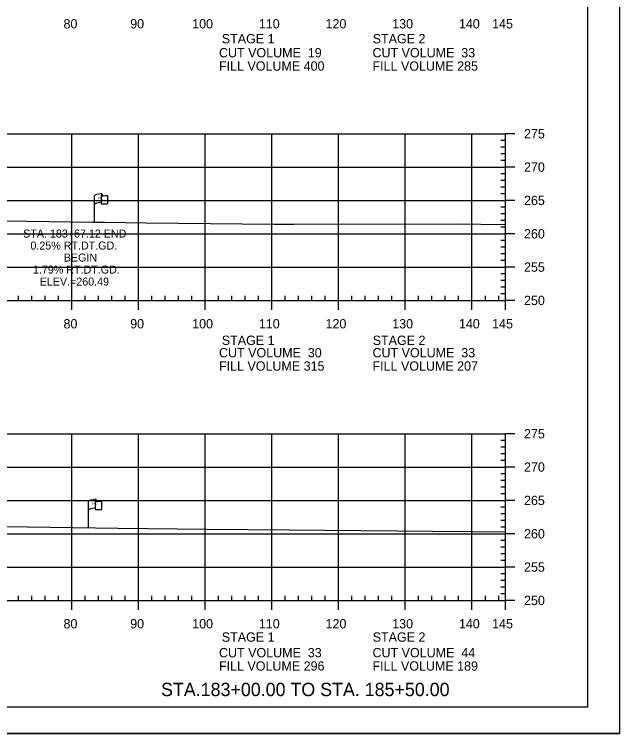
# Model space of a CAD drawing. Extents: x 1365647 to 1367999, y 387113 to 400173.
# Drawn here: x 1365966.3 to 1366057, y 388226.1 to 388334 of the extents above; entities that cross this region are included whole.
import ezdxf

# ---------------------------------------------------------------- set-up
doc = ezdxf.new("R2010")
doc.units = 0
for name, color, linetype in [('E_Existing ROW', 7, 'Continuous'), ('R_Axis', 7, 'Continuous'), ('R_Axis Annot', 7, 'Continuous'), ('R_Border', 7, 'Continuous'), ('R_Draft', 7, 'Continuous'), ('R_Exist Surface', 7, 'Continuous'), ('R_Grid', 7, 'Continuous'), ('R_No Plot', 7, 'Continuous'), ('R_Water', 7, 'Continuous')]:
    doc.layers.add(name, color=color, linetype=linetype)

msp = doc.modelspace()

# ---------------------------------------------------------------- linework, layer by layer
at = {"layer": 'E_Existing ROW'}
for p, q in [((1365978.28, 388302.81), (1365978.28, 388306.76)), ((1365979.27, 388306.85), (1365979.27, 388306.84)), ((1365979.27, 388306.84), (1365979.27, 388305.61)), ((1365979.44, 388307.01), (1365979.44, 388306.77)), ((1365980.21, 388306.81), (1365980.21, 388305.57)), ((1365977.38, 388256.96), (1365977.38, 388260.91)), ((1365978.37, 388261), (1365978.37, 388260.99)), ((1365978.37, 388260.99), (1365978.37, 388259.76)), ((1365978.54, 388261.16), (1365978.54, 388260.92)), ((1365979.31, 388260.96), (1365979.31, 388259.72))]:
    msp.add_line(p, q, dxfattribs=at)
for centre, radius, start, end in [((1365979.35, 388306.85), 0.078, 88.6458, 274.2828), ((1365979.36, 388307.01), 0.0783, 263.0712, 93.9564), ((1365979.35, 388305.61), 0.0783, 180, 273.9564), ((1365978.45, 388261), 0.078, 88.6458, 274.2828), ((1365978.46, 388261.16), 0.0783, 263.0712, 93.9564), ((1365978.45, 388259.76), 0.0783, 180, 273.9564)]:
    msp.add_arc(centre, radius, start, end, dxfattribs=at)
for centre, major_axis, ratio, start_param, end_param in [((1365979.86, 388306.8), (-1.58, -0.04), 0.19887, 5.030368, 6.283185), ((1365980.56, 388306.92), (-1.23, -0.13), 0.052933, 0.159456, 1.268315), ((1365979.85, 388305.48), (-1.58, -0.04), 0.19887, 5.083035, 6.194897), ((1365980.56, 388305.68), (-1.23, -0.13), 0.052933, 0.159456, 1.268315), ((1365978.96, 388260.95), (-1.58, -0.04), 0.19887, 5.030368, 6.283185), ((1365979.67, 388261.07), (-1.23, -0.13), 0.052933, 0.159456, 1.268315), ((1365978.95, 388259.63), (-1.58, -0.04), 0.19887, 5.083035, 6.194897), ((1365979.67, 388259.83), (-1.23, -0.13), 0.052933, 0.159456, 1.268315)]:
    msp.add_ellipse(centre, major_axis=major_axis, ratio=ratio, start_param=start_param, end_param=end_param, dxfattribs=at)
at = {"layer": 'R_Axis'}
for p, q in [((1366039.89, 388291.07), (1366039.89, 388316.07)), ((1366041.29, 388316.07), (1366039.89, 388316.07)), ((1366039.89, 388315.07), (1366039.19, 388315.07)), ((1366039.89, 388314.07), (1366039.19, 388314.07)), ((1366039.89, 388313.07), (1366039.19, 388313.07)), ((1366039.89, 388312.07), (1366039.19, 388312.07)), ((1366041.29, 388311.07), (1366039.89, 388311.07)), ((1366039.89, 388310.07), (1366039.19, 388310.07)), ((1366039.89, 388309.07), (1366039.19, 388309.07)), ((1366039.89, 388308.07), (1366039.19, 388308.07)), ((1366039.89, 388307.07), (1366039.19, 388307.07)), ((1366039.89, 388305.07), (1366039.19, 388305.07)), ((1366041.29, 388306.07), (1366039.89, 388306.07)), ((1366039.89, 388304.07), (1366039.19, 388304.07)), ((1366039.89, 388303.07), (1366039.19, 388303.07)), ((1366039.89, 388302.07), (1366039.19, 388302.07)), ((1366041.29, 388301.07), (1366039.89, 388301.07)), ((1366039.89, 388300.07), (1366039.19, 388300.07)), ((1366039.89, 388299.07), (1366039.19, 388299.07)), ((1366039.89, 388298.07), (1366039.19, 388298.07)), ((1366039.89, 388297.07), (1366039.19, 388297.07)), ((1366041.29, 388296.07), (1366039.89, 388296.07)), ((1366039.89, 388295.07), (1366039.19, 388295.07)), ((1366039.89, 388294.07), (1366039.19, 388294.07)), ((1366039.89, 388293.07), (1366039.19, 388293.07)), ((1366039.89, 388292.07), (1366039.19, 388292.07)), ((1365749.89, 388291.07), (1366039.89, 388291.07)), ((1365966.89, 388291.07), (1365966.89, 388291.77)), ((1365968.89, 388291.07), (1365968.89, 388291.77)), ((1365970.89, 388291.07), (1365970.89, 388291.77)), ((1365972.89, 388291.07), (1365972.89, 388291.77)), ((1365974.89, 388289.67), (1365974.89, 388291.07)), ((1365976.89, 388291.07), (1365976.89, 388291.77)), ((1365978.89, 388291.07), (1365978.89, 388291.77)), ((1365980.89, 388291.07), (1365980.89, 388291.77)), ((1365982.89, 388291.07), (1365982.89, 388291.77)), ((1365984.89, 388289.67), (1365984.89, 388291.07)), ((1365986.89, 388291.07), (1365986.89, 388291.77)), ((1365988.89, 388291.07), (1365988.89, 388291.77)), ((1365990.89, 388291.07), (1365990.89, 388291.77)), ((1365992.89, 388291.07), (1365992.89, 388291.77)), ((1365994.89, 388289.67), (1365994.89, 388291.07)), ((1365996.89, 388291.07), (1365996.89, 388291.77)), ((1365998.89, 388291.07), (1365998.89, 388291.77)), ((1366000.89, 388291.07), (1366000.89, 388291.77)), ((1366002.89, 388291.07), (1366002.89, 388291.77)), ((1366004.89, 388289.67), (1366004.89, 388291.07)), ((1366006.89, 388291.07), (1366006.89, 388291.77)), ((1366008.89, 388291.07), (1366008.89, 388291.77)), ((1366010.89, 388291.07), (1366010.89, 388291.77)), ((1366012.89, 388291.07), (1366012.89, 388291.77)), ((1366014.89, 388289.67), (1366014.89, 388291.07)), ((1366016.89, 388291.07), (1366016.89, 388291.77)), ((1366018.89, 388291.07), (1366018.89, 388291.77)), ((1366020.89, 388291.07), (1366020.89, 388291.77)), ((1366022.89, 388291.07), (1366022.89, 388291.77)), ((1366024.89, 388289.67), (1366024.89, 388291.07)), ((1366026.89, 388291.07), (1366026.89, 388291.77)), ((1366028.89, 388291.07), (1366028.89, 388291.77)), ((1366030.89, 388291.07), (1366030.89, 388291.77)), ((1366032.89, 388291.07), (1366032.89, 388291.77)), ((1366034.89, 388289.67), (1366034.89, 388291.07)), ((1366036.89, 388291.07), (1366036.89, 388291.77)), ((1366038.89, 388291.07), (1366038.89, 388291.77)), ((1366039.89, 388289.67), (1366039.89, 388291.07)), ((1366041.29, 388291.07), (1366039.89, 388291.07)), ((1366039.89, 388246.07), (1366039.89, 388271.07)), ((1366041.29, 388271.07), (1366039.89, 388271.07)), ((1366039.89, 388270.07), (1366039.19, 388270.07)), ((1366039.89, 388269.07), (1366039.19, 388269.07)), ((1366039.89, 388268.07), (1366039.19, 388268.07)), ((1366039.89, 388267.07), (1366039.19, 388267.07)), ((1366041.29, 388266.07), (1366039.89, 388266.07)), ((1366039.89, 388265.07), (1366039.19, 388265.07)), ((1366039.89, 388264.07), (1366039.19, 388264.07)), ((1366039.89, 388263.07), (1366039.19, 388263.07)), ((1366039.89, 388262.07), (1366039.19, 388262.07)), ((1366041.29, 388261.07), (1366039.89, 388261.07)), ((1366039.89, 388260.07), (1366039.19, 388260.07)), ((1366039.89, 388259.07), (1366039.19, 388259.07)), ((1366039.89, 388258.07), (1366039.19, 388258.07)), ((1366039.89, 388257.07), (1366039.19, 388257.07)), ((1366041.29, 388256.07), (1366039.89, 388256.07)), ((1366039.89, 388255.07), (1366039.19, 388255.07)), ((1366039.89, 388254.07), (1366039.19, 388254.07)), ((1366039.89, 388253.07), (1366039.19, 388253.07)), ((1366039.89, 388252.07), (1366039.19, 388252.07)), ((1366039.89, 388250.07), (1366039.19, 388250.07)), ((1366041.29, 388251.07), (1366039.89, 388251.07)), ((1366039.89, 388249.07), (1366039.19, 388249.07)), ((1366039.89, 388248.07), (1366039.19, 388248.07)), ((1365966.89, 388246.07), (1365966.89, 388246.77)), ((1365968.89, 388246.07), (1365968.89, 388246.77)), ((1365970.89, 388246.07), (1365970.89, 388246.77)), ((1365972.89, 388246.07), (1365972.89, 388246.77)), ((1365976.89, 388246.07), (1365976.89, 388246.77)), ((1365978.89, 388246.07), (1365978.89, 388246.77)), ((1365980.89, 388246.07), (1365980.89, 388246.77)), ((1365982.89, 388246.07), (1365982.89, 388246.77)), ((1365986.89, 388246.07), (1365986.89, 388246.77)), ((1365988.89, 388246.07), (1365988.89, 388246.77)), ((1365990.89, 388246.07), (1365990.89, 388246.77)), ((1365992.89, 388246.07), (1365992.89, 388246.77)), ((1365996.89, 388246.07), (1365996.89, 388246.77)), ((1365998.89, 388246.07), (1365998.89, 388246.77)), ((1366000.89, 388246.07), (1366000.89, 388246.77)), ((1366002.89, 388246.07), (1366002.89, 388246.77)), ((1366006.89, 388246.07), (1366006.89, 388246.77)), ((1366008.89, 388246.07), (1366008.89, 388246.77)), ((1366010.89, 388246.07), (1366010.89, 388246.77)), ((1366012.89, 388246.07), (1366012.89, 388246.77)), ((1366016.89, 388246.07), (1366016.89, 388246.77)), ((1366018.89, 388246.07), (1366018.89, 388246.77)), ((1366020.89, 388246.07), (1366020.89, 388246.77)), ((1366022.89, 388246.07), (1366022.89, 388246.77)), ((1366026.89, 388246.07), (1366026.89, 388246.77)), ((1366028.89, 388246.07), (1366028.89, 388246.77)), ((1366030.89, 388246.07), (1366030.89, 388246.77)), ((1366032.89, 388246.07), (1366032.89, 388246.77)), ((1366036.89, 388246.07), (1366036.89, 388246.77)), ((1366038.89, 388246.07), (1366038.89, 388246.77)), ((1366039.89, 388247.07), (1366039.19, 388247.07)), ((1365749.89, 388246.07), (1366039.89, 388246.07)), ((1365974.89, 388244.67), (1365974.89, 388246.07)), ((1365984.89, 388244.67), (1365984.89, 388246.07)), ((1365994.89, 388244.67), (1365994.89, 388246.07)), ((1366004.89, 388244.67), (1366004.89, 388246.07)), ((1366014.89, 388244.67), (1366014.89, 388246.07)), ((1366024.89, 388244.67), (1366024.89, 388246.07)), ((1366034.89, 388244.67), (1366034.89, 388246.07)), ((1366039.89, 388244.67), (1366039.89, 388246.07)), ((1366041.29, 388246.07), (1366039.89, 388246.07))]:
    msp.add_line(p, q, dxfattribs=at)
at = {"layer": 'R_Border'}
for q in [(1366052.27, 388435.53), (1365736.09, 388230.07)]:
    msp.add_line((1366052.27, 388230.07), q, dxfattribs=at)
at = {"layer": 'R_Exist Surface'}
for points in [[(1365955.17, 388303.17), (1365977.89, 388302.81), (1365979.79, 388302.79), (1365986.01, 388302.72), (1366005.21, 388302.52), (1366008.16, 388302.52), (1366032.59, 388302.58), (1366039.89, 388302.48)], [(1365964.84, 388257.14), (1365981.82, 388256.89), (1365995.09, 388256.77), (1366007.5, 388256.65), (1366028.96, 388256.47), (1366034.95, 388256.43), (1366039.89, 388256.37)]]:
    msp.add_lwpolyline(points, dxfattribs=at)
at = {"layer": 'R_Grid'}
for p, q in [((1365749.89, 388316.07), (1366039.89, 388316.07)), ((1365974.89, 388291.07), (1365974.89, 388316.07)), ((1365984.89, 388291.07), (1365984.89, 388316.07)), ((1365994.89, 388291.07), (1365994.89, 388316.07)), ((1366004.89, 388291.07), (1366004.89, 388316.07)), ((1366014.89, 388291.07), (1366014.89, 388316.07)), ((1366024.89, 388291.07), (1366024.89, 388316.07)), ((1366034.89, 388291.07), (1366034.89, 388316.07)), ((1366039.89, 388291.07), (1366039.89, 388316.07)), ((1365749.89, 388311.07), (1366039.89, 388311.07)), ((1365749.89, 388306.07), (1366039.89, 388306.07)), ((1365749.89, 388301.07), (1366039.89, 388301.07)), ((1365749.89, 388296.07), (1366039.89, 388296.07)), ((1365749.89, 388291.07), (1366039.89, 388291.07)), ((1365749.89, 388271.07), (1366039.89, 388271.07)), ((1365974.89, 388246.07), (1365974.89, 388271.07)), ((1365984.89, 388246.07), (1365984.89, 388271.07)), ((1365994.89, 388246.07), (1365994.89, 388271.07)), ((1366004.89, 388246.07), (1366004.89, 388271.07)), ((1366014.89, 388246.07), (1366014.89, 388271.07)), ((1366024.89, 388246.07), (1366024.89, 388271.07)), ((1366034.89, 388246.07), (1366034.89, 388271.07)), ((1366039.89, 388246.07), (1366039.89, 388271.07)), ((1365749.89, 388266.07), (1366039.89, 388266.07)), ((1365749.89, 388261.07), (1366039.89, 388261.07)), ((1365749.89, 388256.07), (1366039.89, 388256.07)), ((1365749.89, 388251.07), (1366039.89, 388251.07)), ((1365749.89, 388246.07), (1366039.89, 388246.07))]:
    msp.add_line(p, q, dxfattribs=at)
at = {"layer": 'R_No Plot'}
msp.add_line((1365723.69, 388226.09), (1366057.03, 388226.09), dxfattribs=at)
msp.add_lwpolyline([(1365723.69, 388439.42), (1366057.03, 388439.42), (1366057.03, 388226.09), (1365723.69, 388226.09)], close=True, dxfattribs=at)

# ---------------------------------------------------------------- texts
at = {"layer": 'E_Existing ROW'}
for s, height, rotation, p in [('R ', 0.2, 9.9884, (1365978.79, 388306.26)), (' O', 0.2, 9.9884, (1365978.94, 388306.3)), ('W', 0.2, 351.1788, (1365979.27, 388306.13)), ('DWB 11-9-07', 0.001, 90, (1365979.44, 388306.77)), ('DWB 11-9-07', 0.001, 5.0717, (1365980.2, 388305.57)), ('DWB 11-9-07', 0.001, 90, (1365978.27, 388302.81)), ('DWB 11-9-07', 0.001, 90, (1365978.54, 388260.92)), ('R ', 0.2, 9.9884, (1365977.9, 388260.41)), (' O', 0.2, 9.9884, (1365978.04, 388260.45)), ('W', 0.2, 351.1788, (1365978.37, 388260.28)), ('DWB 11-9-07', 0.001, 5.0717, (1365979.3, 388259.72)), ('DWB 11-9-07', 0.001, 90, (1365977.38, 388256.96))]:
    msp.add_text(s, height=height, rotation=rotation, dxfattribs=at).set_placement(p)
at = {"layer": 'R_Axis Annot'}
for s, p in [('80', (1365973.63, 388331.87)), ('90', (1365983.63, 388331.87)), ('100', (1365992.93, 388331.87)), ('110', (1366002.93, 388331.87)), ('120', (1366012.93, 388331.87)), ('130', (1366022.93, 388331.87)), ('140', (1366032.93, 388331.87)), ('145', (1366037.91, 388331.87)), ('STAGE 1', (1365997.37, 388329.63)), ('STAGE 2', (1366020, 388329.63)), ('CUT VOLUME  19', (1365996.95, 388327.53)), ('CUT VOLUME  33', (1366019.97, 388327.53)), ('FILL VOLUME 400', (1365996.95, 388325.53)), ('FILL VOLUME 285', (1366019.97, 388325.53)), ('275', (1366042.69, 388315.37)), ('270', (1366042.69, 388310.37)), ('265', (1366042.69, 388305.37)), ('260', (1366042.69, 388300.37)), ('255', (1366042.69, 388295.37)), ('250', (1366042.69, 388290.37)), ('80', (1365973.63, 388286.87)), ('90', (1365983.63, 388286.87)), ('100', (1365992.93, 388286.87)), ('110', (1366002.93, 388286.87)), ('120', (1366012.93, 388286.87)), ('130', (1366022.93, 388286.87)), ('140', (1366032.93, 388286.87)), ('145', (1366037.91, 388286.87)), ('STAGE 1', (1365997.37, 388284.39)), ('STAGE 2', (1366020, 388284.39)), ('CUT VOLUME  30', (1365996.95, 388282.53)), ('CUT VOLUME  33', (1366019.97, 388282.53)), ('FILL VOLUME 315', (1365996.95, 388280.53)), ('FILL VOLUME 207', (1366019.97, 388280.53)), ('275', (1366042.69, 388270.37)), ('270', (1366042.69, 388265.37)), ('265', (1366042.69, 388260.37)), ('260', (1366042.69, 388255.37)), ('255', (1366042.69, 388250.37)), ('250', (1366042.69, 388245.37)), ('80', (1365973.63, 388241.87)), ('90', (1365983.63, 388241.87)), ('100', (1365992.93, 388241.87)), ('110', (1366002.93, 388241.87)), ('120', (1366012.93, 388241.87)), ('130', (1366022.93, 388241.87)), ('140', (1366032.93, 388241.87)), ('145', (1366037.91, 388241.87)), ('STAGE 1', (1365997.37, 388239.87)), ('STAGE 2', (1366020, 388239.87)), ('CUT VOLUME  33', (1365996.95, 388237.53)), ('CUT VOLUME  44', (1366019.97, 388237.53)), ('FILL VOLUME 296', (1365996.95, 388235.53)), ('FILL VOLUME 189', (1366019.97, 388235.53))]:
    msp.add_text(s, height=1.4, dxfattribs=at).set_placement(p)
at = {"layer": 'R_Draft'}
msp.add_text('STA.183+00.00 TO STA. 185+50.00', height=2, dxfattribs=at).set_placement((1365988.26, 388231.71))
at = {"layer": 'R_Water'}
for s, p in [('STA. 183+67.12 END', (1365967.58, 388300.5)), ('0.25% RT.DT.GD.', (1365968.67, 388298.7)), ('BEGIN', (1365973.67, 388296.9)), ('1.79% RT.DT.GD.', (1365969.05, 388295.1)), ('ELEV.=260.49', (1365970.06, 388293.3))]:
    msp.add_text(s, height=1.2, dxfattribs=at).set_placement(p)

doc.saveas('drawing.dxf')
